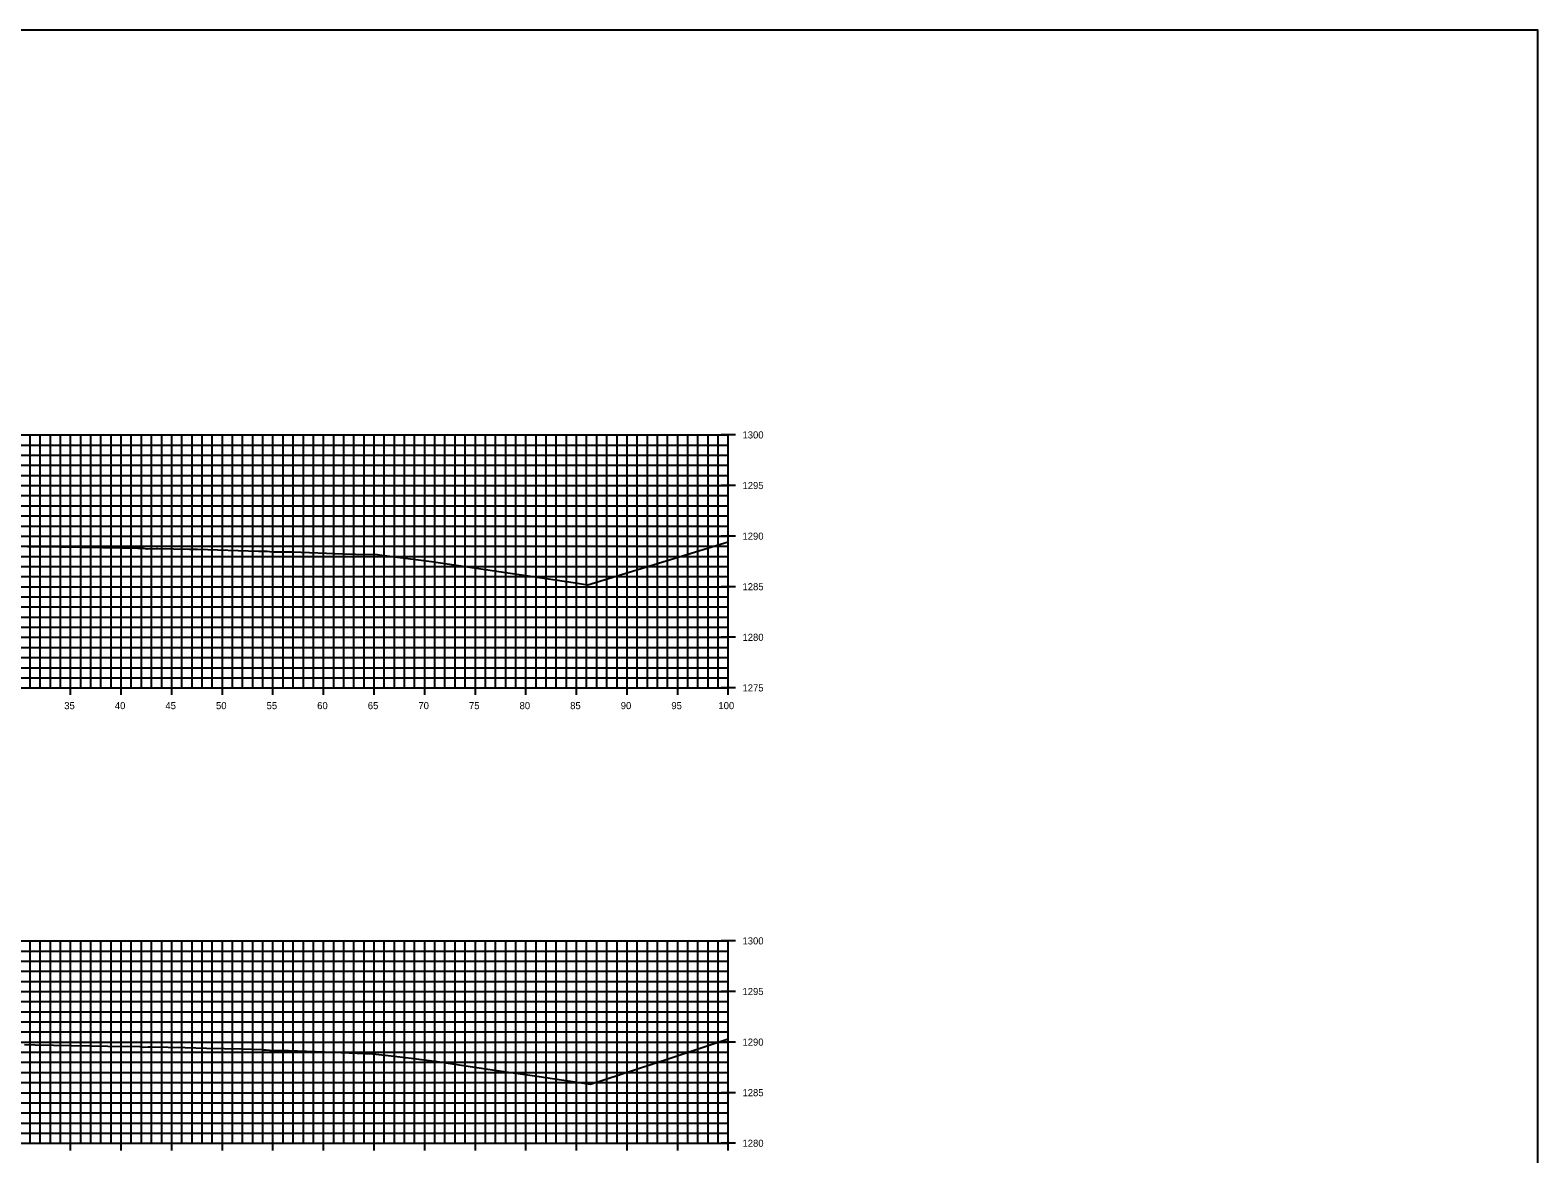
# Model space of a CAD drawing. Extents: x 674939 to 678919, y 750652 to 765176.
# Drawn here: x 678769.5 to 678918.5, y 758391.5 to 758502.6 of the extents above; entities that cross this region are included whole.
import ezdxf

# ---------------------------------------------------------------- set-up
doc = ezdxf.new("R2010")
doc.units = 0
for name, color, linetype in [('Level 10', 7, 'Continuous'), ('Level 20', 7, 'Continuous'), ('Level 4', 7, 'Continuous'), ('Level 8', 7, 'Continuous'), ('Level 9', 7, 'Continuous')]:
    doc.layers.add(name, color=color, linetype=linetype)

msp = doc.modelspace()

# ---------------------------------------------------------------- linework, layer by layer
at = {"layer": 'Level 10'}
for points in [[(678769.28, 758451.53), (678770.34, 758451.52), (678776.73, 758451.42), (678780.18, 758451.36), (678780.7, 758451.35), (678781.05, 758451.31), (678781.13, 758451.3), (678781.99, 758451.32), (678782.16, 758451.32), (678785.26, 758451.27), (678786.06, 758451.25), (678792.1, 758451.08), (678792.71, 758451.06), (678792.71, 758451.06), (678792.88, 758451.06), (678792.96, 758451.05), (678793.48, 758451), (678793.76, 758451), (678795.48, 758451), (678800.47, 758450.81), (678801.67, 758450.77), (678803.86, 758450.72), (678804.28, 758450.66), (678809.21, 758450.03), (678823.21, 758447.96), (678824.63, 758447.74), (678838.53, 758451.98)], [(678768.96, 758402.3), (678770.03, 758402.27), (678771.83, 758402.24), (678777.2, 758402.15), (678780.38, 758402.1), (678780.57, 758402.08), (678780.78, 758402.06), (678781.2, 758402.08), (678781.58, 758402.09), (678783.16, 758402.05), (678784.86, 758402.01), (678786.97, 758401.96), (678790.47, 758401.87), (678792.58, 758401.81), (678792.62, 758401.8), (678792.67, 758401.8), (678792.83, 758401.77), (678793.17, 758401.74), (678794.22, 758401.73), (678795.07, 758401.73), (678799.5, 758401.54), (678803.38, 758401.39), (678803.4, 758401.39), (678805.49, 758401.15), (678807.18, 758400.96), (678809.77, 758400.62), (678815.65, 758399.75), (678819.85, 758399.14), (678824.91, 758398.4), (678832.57, 758400.91), (678838.53, 758402.86)]]:
    msp.add_lwpolyline(points, dxfattribs=at)
at = {"layer": 'Level 20'}
for p, q in [((678638.53, 758462.55), (678838.53, 758462.55)), ((678638.53, 758461.55), (678838.53, 758461.55)), ((678769.53, 758437.55), (678769.53, 758462.55)), ((678770.53, 758437.55), (678770.53, 758462.55)), ((678771.53, 758437.55), (678771.53, 758462.55)), ((678772.53, 758437.55), (678772.53, 758462.55)), ((678773.53, 758437.55), (678773.53, 758462.55)), ((678774.53, 758437.55), (678774.53, 758462.55)), ((678775.53, 758437.55), (678775.53, 758462.55)), ((678776.53, 758437.55), (678776.53, 758462.55)), ((678777.53, 758437.55), (678777.53, 758462.55)), ((678778.53, 758437.55), (678778.53, 758462.55)), ((678779.53, 758437.55), (678779.53, 758462.55)), ((678780.53, 758437.55), (678780.53, 758462.55)), ((678781.53, 758437.55), (678781.53, 758462.55)), ((678782.53, 758437.55), (678782.53, 758462.55)), ((678783.53, 758437.55), (678783.53, 758462.55)), ((678784.53, 758437.55), (678784.53, 758462.55)), ((678785.53, 758437.55), (678785.53, 758462.55)), ((678786.53, 758437.55), (678786.53, 758462.55)), ((678787.53, 758437.55), (678787.53, 758462.55)), ((678788.53, 758437.55), (678788.53, 758462.55)), ((678789.53, 758437.55), (678789.53, 758462.55)), ((678790.53, 758437.55), (678790.53, 758462.55)), ((678791.53, 758437.55), (678791.53, 758462.55)), ((678792.53, 758437.55), (678792.53, 758462.55)), ((678793.53, 758437.55), (678793.53, 758462.55)), ((678794.53, 758437.55), (678794.53, 758462.55)), ((678795.53, 758437.55), (678795.53, 758462.55)), ((678796.53, 758437.55), (678796.53, 758462.55)), ((678797.53, 758437.55), (678797.53, 758462.55)), ((678798.53, 758437.55), (678798.53, 758462.55)), ((678799.53, 758437.55), (678799.53, 758462.55)), ((678800.53, 758437.55), (678800.53, 758462.55)), ((678801.53, 758437.55), (678801.53, 758462.55)), ((678802.53, 758437.55), (678802.53, 758462.55)), ((678803.53, 758437.55), (678803.53, 758462.55)), ((678804.53, 758437.55), (678804.53, 758462.55)), ((678805.53, 758437.55), (678805.53, 758462.55)), ((678806.53, 758437.55), (678806.53, 758462.55)), ((678807.53, 758437.55), (678807.53, 758462.55)), ((678808.53, 758437.55), (678808.53, 758462.55)), ((678809.53, 758437.55), (678809.53, 758462.55)), ((678810.53, 758437.55), (678810.53, 758462.55)), ((678811.53, 758437.55), (678811.53, 758462.55)), ((678812.53, 758437.55), (678812.53, 758462.55)), ((678813.53, 758437.55), (678813.53, 758462.55)), ((678814.53, 758437.55), (678814.53, 758462.55)), ((678815.53, 758437.55), (678815.53, 758462.55)), ((678816.53, 758437.55), (678816.53, 758462.55)), ((678817.53, 758437.55), (678817.53, 758462.55)), ((678818.53, 758437.55), (678818.53, 758462.55)), ((678819.53, 758437.55), (678819.53, 758462.55)), ((678820.53, 758437.55), (678820.53, 758462.55)), ((678821.53, 758437.55), (678821.53, 758462.55)), ((678822.53, 758437.55), (678822.53, 758462.55)), ((678823.53, 758437.55), (678823.53, 758462.55)), ((678824.53, 758437.55), (678824.53, 758462.55)), ((678825.53, 758437.55), (678825.53, 758462.55)), ((678826.53, 758437.55), (678826.53, 758462.55)), ((678827.53, 758437.55), (678827.53, 758462.55)), ((678828.53, 758437.55), (678828.53, 758462.55)), ((678829.53, 758437.55), (678829.53, 758462.55)), ((678830.53, 758437.55), (678830.53, 758462.55)), ((678831.53, 758437.55), (678831.53, 758462.55)), ((678832.53, 758437.55), (678832.53, 758462.55)), ((678833.53, 758437.55), (678833.53, 758462.55)), ((678834.53, 758437.55), (678834.53, 758462.55)), ((678835.53, 758437.55), (678835.53, 758462.55)), ((678836.53, 758437.55), (678836.53, 758462.55)), ((678837.53, 758437.55), (678837.53, 758462.55)), ((678838.53, 758437.55), (678838.53, 758462.55)), ((678638.53, 758460.55), (678838.53, 758460.55)), ((678638.53, 758459.55), (678838.53, 758459.55)), ((678638.53, 758458.55), (678838.53, 758458.55)), ((678638.53, 758457.55), (678838.53, 758457.55)), ((678638.53, 758456.55), (678838.53, 758456.55)), ((678638.53, 758455.55), (678838.53, 758455.55)), ((678638.53, 758454.55), (678838.53, 758454.55)), ((678638.53, 758453.55), (678838.53, 758453.55)), ((678638.53, 758452.55), (678838.53, 758452.55)), ((678638.53, 758451.55), (678838.53, 758451.55)), ((678638.53, 758450.55), (678838.53, 758450.55)), ((678638.53, 758449.55), (678838.53, 758449.55)), ((678638.53, 758448.55), (678838.53, 758448.55)), ((678638.53, 758447.55), (678838.53, 758447.55)), ((678638.53, 758446.55), (678838.53, 758446.55)), ((678638.53, 758445.55), (678838.53, 758445.55)), ((678638.53, 758444.55), (678838.53, 758444.55)), ((678638.53, 758443.55), (678838.53, 758443.55)), ((678638.53, 758442.55), (678838.53, 758442.55)), ((678638.53, 758441.55), (678838.53, 758441.55)), ((678638.53, 758440.55), (678838.53, 758440.55)), ((678638.53, 758439.55), (678838.53, 758439.55)), ((678638.53, 758438.55), (678838.53, 758438.55)), ((678638.53, 758437.55), (678838.53, 758437.55)), ((678638.53, 758412.55), (678838.53, 758412.55)), ((678769.53, 758392.55), (678769.53, 758412.55)), ((678770.53, 758392.55), (678770.53, 758412.55)), ((678771.53, 758392.55), (678771.53, 758412.55)), ((678772.53, 758392.55), (678772.53, 758412.55)), ((678773.53, 758392.55), (678773.53, 758412.55)), ((678774.53, 758392.55), (678774.53, 758412.55)), ((678775.53, 758392.55), (678775.53, 758412.55)), ((678776.53, 758392.55), (678776.53, 758412.55)), ((678777.53, 758392.55), (678777.53, 758412.55)), ((678778.53, 758392.55), (678778.53, 758412.55)), ((678779.53, 758392.55), (678779.53, 758412.55)), ((678780.53, 758392.55), (678780.53, 758412.55)), ((678781.53, 758392.55), (678781.53, 758412.55)), ((678782.53, 758392.55), (678782.53, 758412.55)), ((678783.53, 758392.55), (678783.53, 758412.55)), ((678784.53, 758392.55), (678784.53, 758412.55)), ((678785.53, 758392.55), (678785.53, 758412.55)), ((678786.53, 758392.55), (678786.53, 758412.55)), ((678787.53, 758392.55), (678787.53, 758412.55)), ((678788.53, 758392.55), (678788.53, 758412.55)), ((678789.53, 758392.55), (678789.53, 758412.55)), ((678790.53, 758392.55), (678790.53, 758412.55)), ((678791.53, 758392.55), (678791.53, 758412.55)), ((678792.53, 758392.55), (678792.53, 758412.55)), ((678793.53, 758392.55), (678793.53, 758412.55)), ((678794.53, 758392.55), (678794.53, 758412.55)), ((678795.53, 758392.55), (678795.53, 758412.55)), ((678796.53, 758392.55), (678796.53, 758412.55)), ((678797.53, 758392.55), (678797.53, 758412.55)), ((678798.53, 758392.55), (678798.53, 758412.55)), ((678799.53, 758392.55), (678799.53, 758412.55)), ((678800.53, 758392.55), (678800.53, 758412.55)), ((678801.53, 758392.55), (678801.53, 758412.55)), ((678802.53, 758392.55), (678802.53, 758412.55)), ((678803.53, 758392.55), (678803.53, 758412.55)), ((678804.53, 758392.55), (678804.53, 758412.55)), ((678805.53, 758392.55), (678805.53, 758412.55)), ((678806.53, 758392.55), (678806.53, 758412.55)), ((678807.53, 758392.55), (678807.53, 758412.55)), ((678808.53, 758392.55), (678808.53, 758412.55)), ((678809.53, 758392.55), (678809.53, 758412.55)), ((678810.53, 758392.55), (678810.53, 758412.55)), ((678811.53, 758392.55), (678811.53, 758412.55)), ((678812.53, 758392.55), (678812.53, 758412.55)), ((678813.53, 758392.55), (678813.53, 758412.55)), ((678814.53, 758392.55), (678814.53, 758412.55)), ((678815.53, 758392.55), (678815.53, 758412.55)), ((678816.53, 758392.55), (678816.53, 758412.55)), ((678817.53, 758392.55), (678817.53, 758412.55)), ((678818.53, 758392.55), (678818.53, 758412.55)), ((678819.53, 758392.55), (678819.53, 758412.55)), ((678820.53, 758392.55), (678820.53, 758412.55)), ((678821.53, 758392.55), (678821.53, 758412.55)), ((678822.53, 758392.55), (678822.53, 758412.55)), ((678823.53, 758392.55), (678823.53, 758412.55)), ((678824.53, 758392.55), (678824.53, 758412.55)), ((678825.53, 758392.55), (678825.53, 758412.55)), ((678826.53, 758392.55), (678826.53, 758412.55)), ((678827.53, 758392.55), (678827.53, 758412.55)), ((678828.53, 758392.55), (678828.53, 758412.55)), ((678829.53, 758392.55), (678829.53, 758412.55)), ((678830.53, 758392.55), (678830.53, 758412.55)), ((678831.53, 758392.55), (678831.53, 758412.55)), ((678832.53, 758392.55), (678832.53, 758412.55)), ((678833.53, 758392.55), (678833.53, 758412.55)), ((678834.53, 758392.55), (678834.53, 758412.55)), ((678835.53, 758392.55), (678835.53, 758412.55)), ((678836.53, 758392.55), (678836.53, 758412.55)), ((678837.53, 758392.55), (678837.53, 758412.55)), ((678838.53, 758392.55), (678838.53, 758412.55)), ((678638.53, 758411.55), (678838.53, 758411.55)), ((678638.53, 758410.55), (678838.53, 758410.55)), ((678638.53, 758409.55), (678838.53, 758409.55)), ((678638.53, 758408.55), (678838.53, 758408.55)), ((678638.53, 758407.55), (678838.53, 758407.55)), ((678638.53, 758406.55), (678838.53, 758406.55)), ((678638.53, 758405.55), (678838.53, 758405.55)), ((678638.53, 758404.55), (678838.53, 758404.55)), ((678638.53, 758403.55), (678838.53, 758403.55)), ((678638.53, 758402.55), (678838.53, 758402.55)), ((678638.53, 758401.55), (678838.53, 758401.55)), ((678638.53, 758400.55), (678838.53, 758400.55)), ((678638.53, 758399.55), (678838.53, 758399.55)), ((678638.53, 758398.55), (678838.53, 758398.55)), ((678638.53, 758397.55), (678838.53, 758397.55)), ((678638.53, 758396.55), (678838.53, 758396.55)), ((678638.53, 758395.55), (678838.53, 758395.55)), ((678638.53, 758394.55), (678838.53, 758394.55)), ((678638.53, 758393.55), (678838.53, 758393.55)), ((678638.53, 758392.55), (678838.53, 758392.55))]:
    msp.add_line(p, q, dxfattribs=at)
at = {"layer": 'Level 4'}
msp.add_lwpolyline([(678578.53, 758282.55), (678918.53, 758282.55), (678918.53, 758502.55), (678578.53, 758502.55)], close=True, dxfattribs=at)
at = {"layer": 'Level 8'}
for p, q in [((678839.23, 758462.55), (678837.83, 758462.55)), ((678838.53, 758437.55), (678838.53, 758462.55)), ((678839.23, 758457.55), (678837.83, 758457.55)), ((678839.23, 758452.55), (678837.83, 758452.55)), ((678839.23, 758447.55), (678837.83, 758447.55)), ((678839.23, 758442.55), (678837.83, 758442.55)), ((678638.53, 758437.55), (678838.53, 758437.55)), ((678773.53, 758436.85), (678773.53, 758438.25)), ((678778.53, 758436.85), (678778.53, 758438.25)), ((678783.53, 758436.85), (678783.53, 758438.25)), ((678788.53, 758436.85), (678788.53, 758438.25)), ((678793.53, 758436.85), (678793.53, 758438.25)), ((678798.53, 758436.85), (678798.53, 758438.25)), ((678803.53, 758436.85), (678803.53, 758438.25)), ((678808.53, 758436.85), (678808.53, 758438.25)), ((678813.53, 758436.85), (678813.53, 758438.25)), ((678818.53, 758436.85), (678818.53, 758438.25)), ((678823.53, 758436.85), (678823.53, 758438.25)), ((678828.53, 758436.85), (678828.53, 758438.25)), ((678833.53, 758436.85), (678833.53, 758438.25)), ((678839.23, 758437.55), (678837.83, 758437.55)), ((678838.53, 758436.85), (678838.53, 758438.25)), ((678839.23, 758412.55), (678837.83, 758412.55)), ((678838.53, 758392.55), (678838.53, 758412.55)), ((678839.23, 758407.55), (678837.83, 758407.55)), ((678839.23, 758402.55), (678837.83, 758402.55)), ((678839.23, 758397.55), (678837.83, 758397.55)), ((678773.53, 758391.85), (678773.53, 758393.25)), ((678778.53, 758391.85), (678778.53, 758393.25)), ((678783.53, 758391.85), (678783.53, 758393.25)), ((678788.53, 758391.85), (678788.53, 758393.25)), ((678793.53, 758391.85), (678793.53, 758393.25)), ((678798.53, 758391.85), (678798.53, 758393.25)), ((678803.53, 758391.85), (678803.53, 758393.25)), ((678808.53, 758391.85), (678808.53, 758393.25)), ((678813.53, 758391.85), (678813.53, 758393.25)), ((678818.53, 758391.85), (678818.53, 758393.25)), ((678823.53, 758391.85), (678823.53, 758393.25)), ((678828.53, 758391.85), (678828.53, 758393.25)), ((678833.53, 758391.85), (678833.53, 758393.25)), ((678838.53, 758391.85), (678838.53, 758393.25)), ((678638.53, 758392.55), (678838.53, 758392.55)), ((678839.23, 758392.55), (678837.83, 758392.55))]:
    msp.add_line(p, q, dxfattribs=at)

# ---------------------------------------------------------------- texts
at = {"layer": 'Level 9'}
for s, p in [('1300', (678839.93, 758462.2)), ('1295', (678839.93, 758457.2)), ('1290', (678839.93, 758452.2)), ('1285', (678839.93, 758447.2)), ('1280', (678839.93, 758442.2)), ('1275', (678839.93, 758437.2)), ('35', (678772.9, 758435.45)), ('40', (678777.9, 758435.45)), ('45', (678782.9, 758435.45)), ('50', (678787.9, 758435.45)), ('55', (678792.9, 758435.45)), ('60', (678797.9, 758435.45)), ('65', (678802.9, 758435.45)), ('70', (678807.9, 758435.45)), ('75', (678812.9, 758435.45)), ('80', (678817.9, 758435.45)), ('85', (678822.9, 758435.45)), ('90', (678827.9, 758435.45)), ('95', (678832.9, 758435.45)), ('100', (678837.55, 758435.45)), ('1300', (678839.93, 758412.2)), ('1295', (678839.93, 758407.2)), ('1290', (678839.93, 758402.2)), ('1285', (678839.93, 758397.2)), ('1280', (678839.93, 758392.2))]:
    msp.add_text(s, height=0.7, dxfattribs=at).set_placement(p)

doc.saveas('drawing.dxf')
